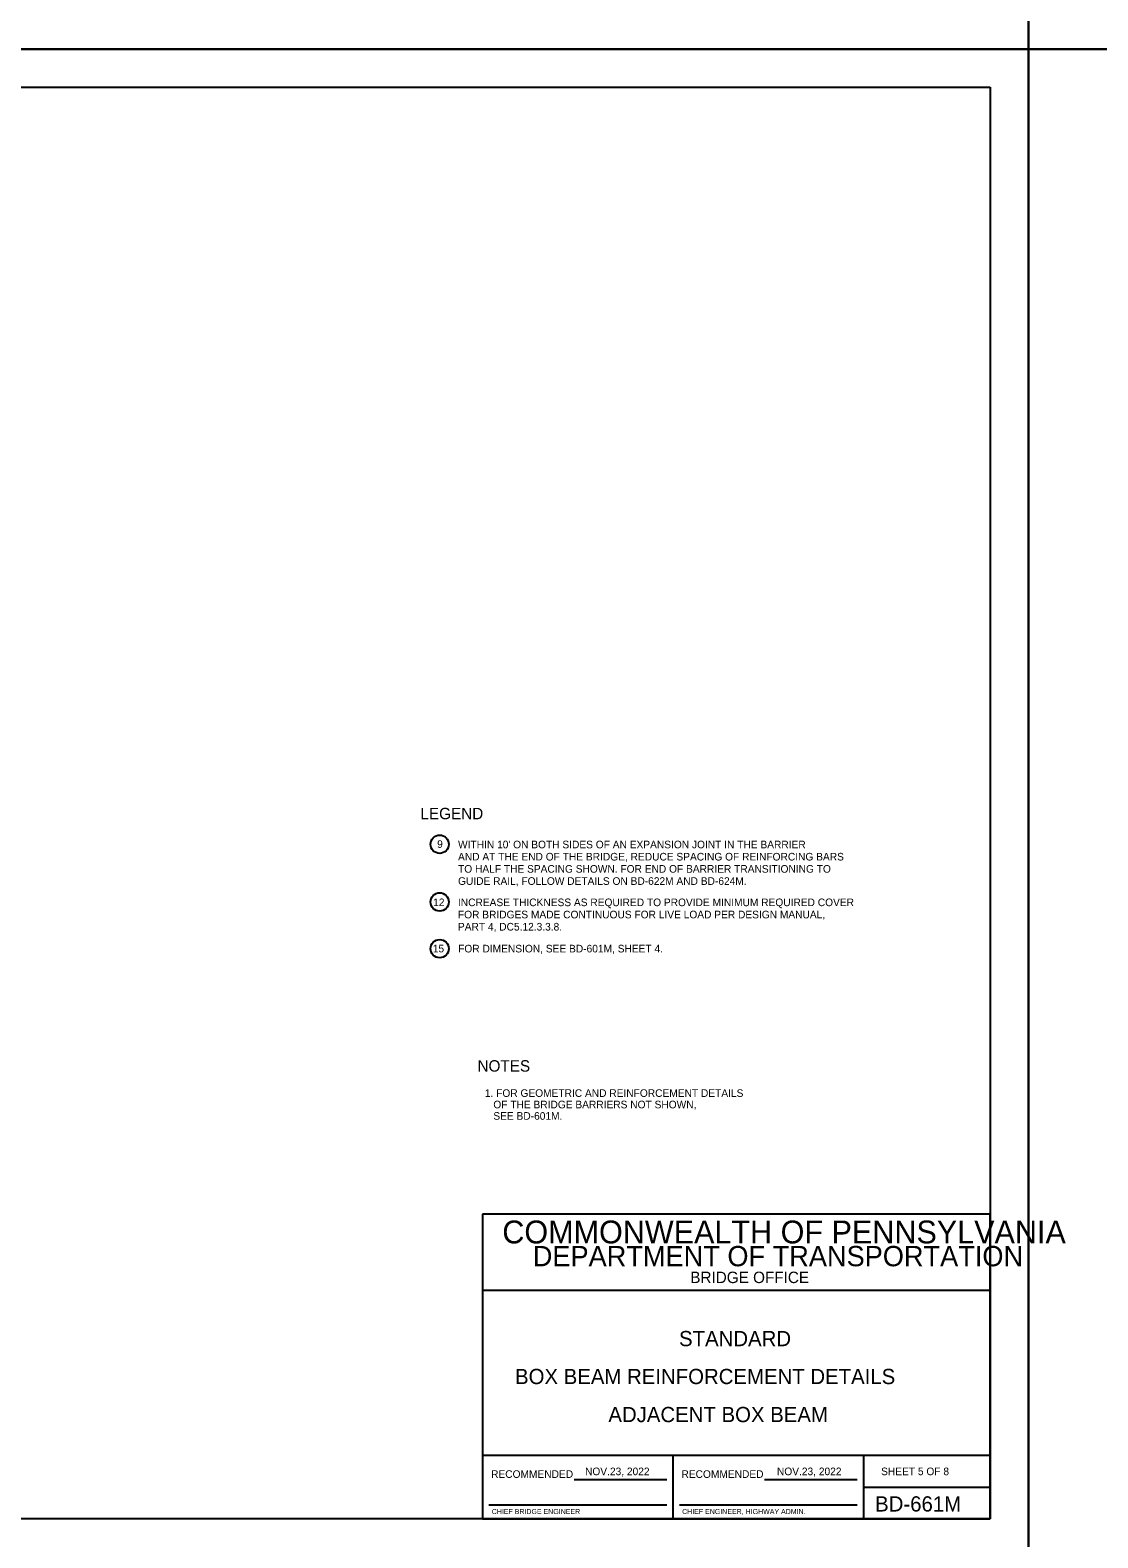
# Model space of a CAD drawing. Extents: x 639331 to 643089, y 299088 to 300975.
# Drawn here: x 641841 to 642261, y 299689 to 300283 of the extents above; entities that cross this region are included whole.
import ezdxf

# ---------------------------------------------------------------- set-up
doc = ezdxf.new("R2010")
doc.units = 0
for name, color, linetype in [('1', 7, 'Continuous'), ('DATES', 7, 'Continuous'), ('PLT-BNDY', 7, 'Continuous'), ('SIGNATORY TITLES', 7, 'Continuous')]:
    doc.layers.add(name, color=color, linetype=linetype)

msp = doc.modelspace()

# ---------------------------------------------------------------- linework, layer by layer
at = {"layer": '1'}
for p, q in [((641433.06, 300260.66), (642219.06, 300260.66)), ((642219.06, 300260.66), (642219.06, 299696.66)), ((642219.06, 299816.66), (642019.06, 299816.66)), ((642019.06, 299816.66), (642019.06, 299696.66)), ((642219.06, 299696.66), (642219.06, 299816.66)), ((642219.06, 299786.66), (642019.06, 299786.66)), ((642219.06, 299721.66), (642019.06, 299721.66)), ((642094.06, 299696.66), (642094.06, 299721.66)), ((642169.06, 299721.66), (642169.06, 299696.66)), ((642055.15, 299712.16), (642091.56, 299712.16)), ((642130.15, 299712.16), (642166.56, 299712.16)), ((642169.06, 299709.16), (642219.06, 299709.16)), ((642021.56, 299702.16), (642091.56, 299702.16)), ((642096.56, 299702.16), (642166.56, 299702.16)), ((642219.06, 299696.66), (641433.06, 299696.66)), ((642019.06, 299696.66), (642219.06, 299696.66))]:
    msp.add_line(p, q, dxfattribs=at)
for centre in [(642002.14, 299962.43), (642002.14, 299939.69), (642002.14, 299921.27)]:
    msp.add_circle(centre, 3.6, dxfattribs=at)
at = {"layer": 'PLT-BNDY'}
for points in [[(641393.06, 300869.66), (642234.06, 300869.66), (642234.06, 300275.66), (641393.06, 300275.66)], [(642234.06, 300869.66), (643075.06, 300869.66), (643075.06, 300275.66), (642234.06, 300275.66)], [(641393.06, 300275.66), (642234.06, 300275.66), (642234.06, 299681.66), (641393.06, 299681.66)], [(642234.06, 300275.66), (643075.06, 300275.66), (643075.06, 299681.66), (642234.06, 299681.66)]]:
    msp.add_lwpolyline(points, close=True, dxfattribs=at)

# ---------------------------------------------------------------- texts
at = {"layer": '1'}
for s, height, p in [('LEGEND', 4.5, (641994.55, 299972.26)), ('9', 3, (642001.13, 299960.99)), ('AND AT THE END OF THE BRIDGE, REDUCE SPACING OF REINFORCING BARS', 3, (642009.37, 299956.02)), ("WITHIN 10' ON BOTH SIDES OF AN EXPANSION JOINT IN THE BARRIER", 3, (642009.37, 299960.82)), ('TO HALF THE SPACING SHOWN. FOR END OF BARRIER TRANSITIONING TO', 3, (642009.37, 299951.22)), ('GUIDE RAIL, FOLLOW DETAILS ON BD-622M AND BD-624M.', 3, (642009.37, 299946.42)), ('12', 3, (641999.56, 299938.04)), ('INCREASE THICKNESS AS REQUIRED TO PROVIDE MINIMUM REQUIRED COVER', 3, (642009.33, 299938.03)), ('FOR BRIDGES MADE CONTINUOUS FOR LIVE LOAD PER DESIGN MANUAL,', 3, (642009.33, 299933.23)), ('PART 4, DC5.12.3.3.8.', 3, (642009.33, 299928.43)), ('15', 3, (641999.41, 299919.84)), ('FOR DIMENSION, SEE BD-601M, SHEET 4.', 3, (642009.41, 299919.8)), ('NOTES', 4.5, (642017.04, 299872.84)), ('1. FOR GEOMETRIC AND REINFORCEMENT DETAILS', 3, (642019.93, 299862.88)), ('   OF THE BRIDGE BARRIERS NOT SHOWN,', 3, (642019.93, 299858.38)), ('   SEE BD-601M.', 3, (642019.93, 299853.88)), ('COMMONWEALTH OF PENNSYLVANIA', 9, (642026.81, 299805.16)), ('DEPARTMENT OF TRANSPORTATION', 8.0002, (642038.81, 299796.16)), ('BRIDGE OFFICE', 4.5, (642100.86, 299789.53)), ('STANDARD', 6, (642096.43, 299764.66)), ('BOX BEAM REINFORCEMENT DETAILS', 6, (642031.82, 299749.73)), ('ADJACENT BOX BEAM', 6, (642068.59, 299734.74)), ('RECOMMENDED', 3, (642022.39, 299712.78)), ('RECOMMENDED', 3, (642097.39, 299712.78)), ('SHEET 5 OF 8', 3, (642176.05, 299713.84)), ('BD-661M', 6, (642173.68, 299699.53))]:
    msp.add_text(s, height=height, dxfattribs=at).set_placement(p)
at = {"layer": 'DATES'}
for p in [(642059.4, 299713.84), (642135.01, 299713.84)]:
    msp.add_text('NOV.23, 2022', height=3, dxfattribs=at).set_placement(p)
at = {"layer": 'SIGNATORY TITLES'}
for s, p in [('CHIEF BRIDGE ENGINEER', (642022.65, 299698.53)), ('CHIEF ENGINEER, HIGHWAY ADMIN.', (642097.65, 299698.53))]:
    msp.add_text(s, height=2, dxfattribs=at).set_placement(p)

doc.saveas('drawing.dxf')
